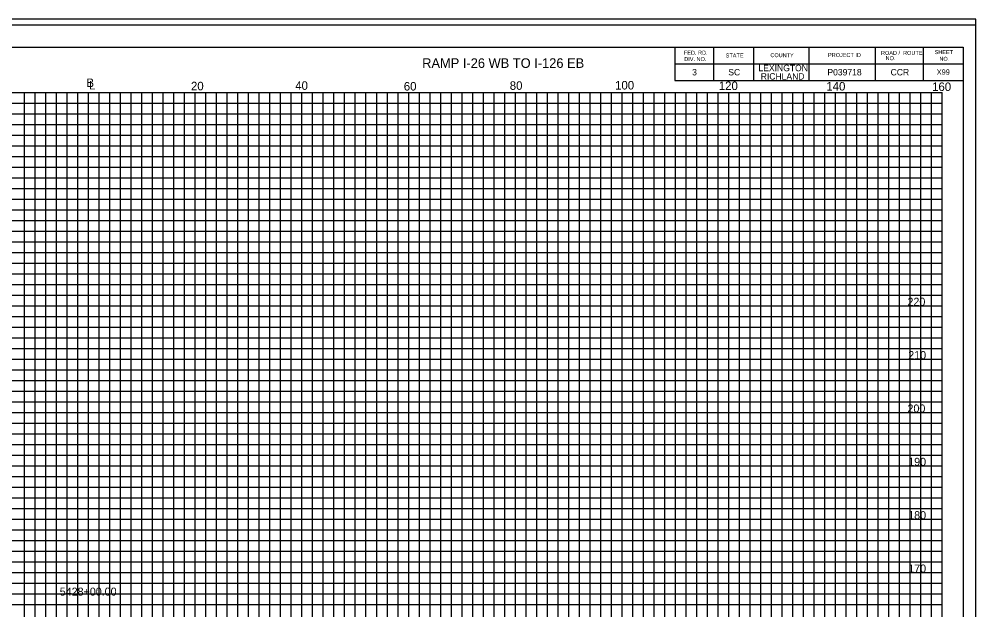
# Model space of a CAD drawing. Extents: x 967 to 1326, y 964 to 3144.
# Drawn here: x 1147 to 1326.3, y 1913 to 2023.7 of the extents above; entities that cross this region are included whole.
import ezdxf

# ---------------------------------------------------------------- set-up
doc = ezdxf.new("R2010")
doc.units = 0
for name, color, linetype in [('Default', 7, 'Continuous'), ('RD_GPK_XS_Cell', 7, 'Continuous'), ('RD_XS_ExGround', 7, 'Continuous'), ('RD_XS_ExPaveRet', 7, 'Continuous'), ('RD_XS_Misc_Line', 7, 'Continuous'), ('RD_XS_TX_Elev_EX', 7, 'Continuous'), ('RD_XS_TX_Station', 7, 'Continuous')]:
    doc.layers.add(name, color=color, linetype=linetype)

msp = doc.modelspace()

# ---------------------------------------------------------------- linework, layer by layer
at = {"layer": 'RD_GPK_XS_Cell'}
for p, q in [((1000, 2010), (1320, 2010)), ((1150, 1840), (1150, 2010)), ((1160, 1840), (1160, 2010)), ((1170, 1840), (1170, 2010)), ((1180, 1840), (1180, 2010)), ((1190, 1840), (1190, 2010)), ((1200, 1840), (1200, 2010)), ((1210, 1840), (1210, 2010)), ((1220, 1840), (1220, 2010)), ((1230, 1840), (1230, 2010)), ((1240, 1840), (1240, 2010)), ((1250, 1840), (1250, 2010)), ((1260, 1840), (1260, 2010)), ((1270, 1840), (1270, 2010)), ((1280, 1840), (1280, 2010)), ((1290, 1840), (1290, 2010)), ((1300, 1840), (1300, 2010)), ((1310, 1840), (1310, 2010)), ((1320, 1840), (1320, 2010)), ((1000, 2000), (1320, 2000)), ((1000, 1990), (1320, 1990)), ((1000, 1980), (1320, 1980)), ((1000, 1970), (1320, 1970)), ((1000, 1960), (1320, 1960)), ((1000, 1950), (1320, 1950)), ((1000, 1940), (1320, 1940)), ((1000, 1930), (1320, 1930)), ((1000, 1920), (1320, 1920))]:
    msp.add_line(p, q, dxfattribs=at)
at = {"layer": 'RD_XS_ExGround'}
for p, q in [((1148, 1840), (1148, 2010)), ((1152, 1840), (1152, 2010)), ((1154, 1840), (1154, 2010)), ((1156, 1840), (1156, 2010)), ((1158, 1840), (1158, 2010)), ((1162, 1840), (1162, 2010)), ((1164, 1840), (1164, 2010)), ((1166, 1840), (1166, 2010)), ((1168, 1840), (1168, 2010)), ((1172, 1840), (1172, 2010)), ((1174, 1840), (1174, 2010)), ((1176, 1840), (1176, 2010)), ((1178, 1840), (1178, 2010)), ((1182, 1840), (1182, 2010)), ((1184, 1840), (1184, 2010)), ((1186, 1840), (1186, 2010)), ((1188, 1840), (1188, 2010)), ((1192, 1840), (1192, 2010)), ((1194, 1840), (1194, 2010)), ((1196, 1840), (1196, 2010)), ((1198, 1840), (1198, 2010)), ((1202, 1840), (1202, 2010)), ((1204, 1840), (1204, 2010)), ((1206, 1840), (1206, 2010)), ((1208, 1840), (1208, 2010)), ((1212, 1840), (1212, 2010)), ((1214, 1840), (1214, 2010)), ((1216, 1840), (1216, 2010)), ((1218, 1840), (1218, 2010)), ((1222, 1840), (1222, 2010)), ((1224, 1840), (1224, 2010)), ((1226, 1840), (1226, 2010)), ((1228, 1840), (1228, 2010)), ((1232, 1840), (1232, 2010)), ((1234, 1840), (1234, 2010)), ((1236, 1840), (1236, 2010)), ((1238, 1840), (1238, 2010)), ((1242, 1840), (1242, 2010)), ((1244, 1840), (1244, 2010)), ((1246, 1840), (1246, 2010)), ((1248, 1840), (1248, 2010)), ((1252, 1840), (1252, 2010)), ((1254, 1840), (1254, 2010)), ((1256, 1840), (1256, 2010)), ((1258, 1840), (1258, 2010)), ((1262, 1840), (1262, 2010)), ((1264, 1840), (1264, 2010)), ((1266, 1840), (1266, 2010)), ((1268, 1840), (1268, 2010)), ((1272, 1840), (1272, 2010)), ((1274, 1840), (1274, 2010)), ((1276, 1840), (1276, 2010)), ((1278, 1840), (1278, 2010)), ((1282, 1840), (1282, 2010)), ((1284, 1840), (1284, 2010)), ((1286, 1840), (1286, 2010)), ((1288, 1840), (1288, 2010)), ((1292, 1840), (1292, 2010)), ((1294, 1840), (1294, 2010)), ((1296, 1840), (1296, 2010)), ((1298, 1840), (1298, 2010)), ((1302, 1840), (1302, 2010)), ((1304, 1840), (1304, 2010)), ((1306, 1840), (1306, 2010)), ((1308, 1840), (1308, 2010)), ((1312, 1840), (1312, 2010)), ((1314, 1840), (1314, 2010)), ((1316, 1840), (1316, 2010)), ((1318, 1840), (1318, 2010)), ((1000, 2008), (1320, 2008)), ((1000, 2006), (1320, 2006)), ((1000, 2004), (1320, 2004)), ((1000, 2002), (1320, 2002)), ((1000, 1998), (1320, 1998)), ((1000, 1996), (1320, 1996)), ((1000, 1994), (1320, 1994)), ((1000, 1992), (1320, 1992)), ((1000, 1988), (1320, 1988)), ((1000, 1986), (1320, 1986)), ((1000, 1984), (1320, 1984)), ((1000, 1982), (1320, 1982)), ((1000, 1978), (1320, 1978)), ((1000, 1976), (1320, 1976)), ((1000, 1974), (1320, 1974)), ((1000, 1972), (1320, 1972)), ((1000, 1968), (1320, 1968)), ((1000, 1966), (1320, 1966)), ((1000, 1964), (1320, 1964)), ((1000, 1962), (1320, 1962)), ((1000, 1958), (1320, 1958)), ((1000, 1956), (1320, 1956)), ((1000, 1954), (1320, 1954)), ((1000, 1952), (1320, 1952)), ((1000, 1948), (1320, 1948)), ((1000, 1946), (1320, 1946)), ((1000, 1944), (1320, 1944)), ((1000, 1942), (1320, 1942)), ((1000, 1938), (1320, 1938)), ((1000, 1936), (1320, 1936)), ((1000, 1934), (1320, 1934)), ((1000, 1932), (1320, 1932)), ((1000, 1928), (1320, 1928)), ((1000, 1926), (1320, 1926)), ((1000, 1924), (1320, 1924)), ((1000, 1922), (1320, 1922)), ((1000, 1918), (1320, 1918)), ((1000, 1916), (1320, 1916)), ((1000, 1914), (1320, 1914))]:
    msp.add_line(p, q, dxfattribs=at)
at = {"layer": 'RD_XS_ExPaveRet'}
for points in [[(967.41, 1803.72), (1326.28, 1803.72), (1326.28, 2023.72), (967.41, 2023.72)], [(988.52, 1804.84), (1326.28, 1804.84), (1326.28, 2022.6), (988.52, 2022.6)]]:
    msp.add_lwpolyline(points, close=True, dxfattribs=at)
at = {"layer": 'RD_XS_TX_Elev_EX'}
for p, q in [((996.11, 2018.46), (1323.89, 2018.46)), ((1269.89, 2018.46), (1269.89, 2012.21)), ((1277.14, 2018.46), (1277.14, 2012.21)), ((1284.64, 2018.46), (1284.64, 2012.21)), ((1295, 2018.46), (1295, 2012.21)), ((1307.43, 2018.46), (1307.43, 2012.21)), ((1316.39, 2018.46), (1316.39, 2012.21)), ((1323.89, 2018.46), (1323.89, 1808.98)), ((1269.89, 2015.33), (1323.89, 2015.33)), ((1269.89, 2012.21), (1323.89, 2012.21))]:
    msp.add_line(p, q, dxfattribs=at)
at = {"layer": 'RD_XS_TX_Station'}
msp.add_lwpolyline([(967.41, 1803.72), (1326.28, 1803.72), (1326.28, 2023.72), (967.41, 2023.72)], close=True, dxfattribs=at)

# ---------------------------------------------------------------- texts
at = {"layer": 'Default'}
for s, height, p in [('X99', 1, (1318.95, 2013.3)), ('220', 1.5, (1313.47, 1970)), ('210', 1.5, (1313.61, 1960)), ('200', 1.5, (1313.47, 1950)), ('190', 1.5, (1313.61, 1940)), ('180', 1.5, (1313.61, 1930)), ('170', 1.5, (1313.61, 1920)), ('5428+00.00', 1.5, (1154.61, 1915.67))]:
    msp.add_text(s, height=height, dxfattribs=at).set_placement(p)
at = {"layer": 'RD_XS_Misc_Line'}
for s, height, p in [('FED. RD.', 0.75, (1271.58, 2017.05)), ('STATE', 0.75, (1279.41, 2016.53)), ('COUNTY', 0.75, (1287.78, 2016.59)), ('PROJECT ID', 0.75, (1298.58, 2016.63)), ('ROAD /  ROUTE', 0.75, (1308.51, 2017.01)), ('SHEET', 0.75, (1318.56, 2017.16)), ('DIV. NO.', 0.75, (1271.64, 2015.86)), ('LEXINGTON', 1.2, (1285.54, 2013.96)), ('   NO.', 0.75, (1308.51, 2016.03)), ('NO.', 0.75, (1319.45, 2015.91)), ('3', 1.2, (1273.12, 2013.17)), ('SC', 1.2, (1279.89, 2013.17)), ('RICHLAND', 1.2, (1285.97, 2012.39)), ('P039718', 1.2, (1298.46, 2013.17)), ('CCR', 1.2, (1310.31, 2013.17)), ('B', 1.6, (1159.61, 2010.99)), ('L', 1.6, (1160.12, 2010.54)), ('20', 1.6, (1179.2, 2010.38)), ('40', 1.6, (1198.74, 2010.47)), ('60', 1.6, (1219.08, 2010.33)), ('80', 1.6, (1238.94, 2010.47)), ('100', 1.6, (1258.67, 2010.53)), ('120', 1.6, (1278.11, 2010.43)), ('140', 1.6, (1298.26, 2010.34)), ('160', 1.6, (1318.08, 2010.25))]:
    msp.add_text(s, height=height, dxfattribs=at).set_placement(p)
msp.add_text('RAMP I-26 WB TO I-126 EB', height=1.8, rotation=0, dxfattribs=at).set_placement((1222.53, 2014.58))

doc.saveas('drawing.dxf')
